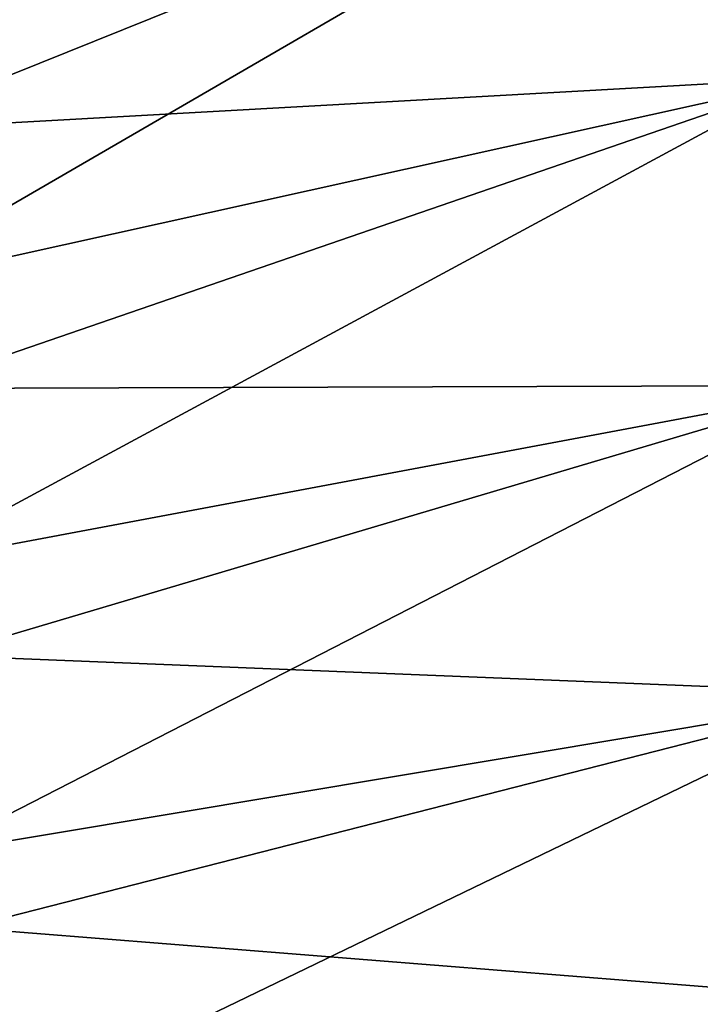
# Model space of a CAD drawing. Header units: metres. Extents: x -1 to 1402, y -1402 to 1.
# Tile 357 of 444: x 1328 to 1364, y -482 to -429. Entities that reach past the tile are written whole.
import ezdxf

# ---------------------------------------------------------------- set-up
doc = ezdxf.new("R2010")
doc.units = ezdxf.units.M

msp = doc.modelspace()

# ---------------------------------------------------------------- linework, layer by layer
at = {"layer": 'None0'}
for points in [[(1317.338013, -421.018951, -32.129234), (1367.740601, -415.684387, -3), (1319.761475, -435.011963, -32.129292)], [(1367.740601, -415.684387, -3), (1370.35791, -432.182953, -3), (1319.761475, -435.011963, -32.129292)], [(1317.152222, -428.405731, -29.544111), (1319.533936, -443.512848, -29.544174), (1367.000732, -415.947754)], [(1367.000732, -415.947754), (1319.533936, -443.512848, -29.544174), (1369.611206, -432.428162)], [(1319.761475, -435.011963, -32.129292), (1370.35791, -432.182953, -3), (1321.780396, -448.91449, -32.129349)], [(1370.35791, -432.182953, -3), (1372.495483, -448.750488, -3), (1321.780396, -448.91449, -32.129349)], [(1319.533936, -443.512848, -29.544174), (1321.439697, -458.420593, -29.544239), (1369.611206, -432.428162)], [(1369.611206, -432.428162), (1321.439697, -458.420593, -29.544239), (1371.742432, -448.977386)], [(1321.439697, -458.420593, -29.544239), (1322.972656, -474.01886, -29.544306), (1371.742432, -448.977386)], [(1321.780396, -448.91449, -32.129349), (1372.495483, -448.750488, -3), (1323.471313, -463.312225, -32.12941)], [(1371.742432, -448.977386), (1322.972656, -474.01886, -29.544306), (1373.4021, -465.580536)], [(1372.495483, -448.750488, -3), (1374.161011, -465.372162, -3), (1323.471313, -463.312225, -32.12941)], [(1323.471313, -463.312225, -32.12941), (1374.161011, -465.372162, -3), (1324.787109, -478.002838, -32.129475)], [(1322.972656, -474.01886, -29.544306), (1324.036011, -489.436096, -29.544369), (1373.4021, -465.580536)], [(1373.4021, -465.580536), (1324.036011, -489.436096, -29.544369), (1374.598389, -482.223541)], [(1374.161011, -465.372162, -3), (1375.362671, -482.033813, -3), (1324.787109, -478.002838, -32.129475)], [(1324.787109, -478.002838, -32.129475), (1375.362671, -482.033813, -3), (1325.697266, -492.665588, -32.129532)], [(1375.362671, -482.033813, -3), (1376.108521, -498.722107, -3), (1325.697266, -492.665588, -32.129532)]]:
    msp.add_3dface(points, dxfattribs=at)

doc.saveas('drawing.dxf')
